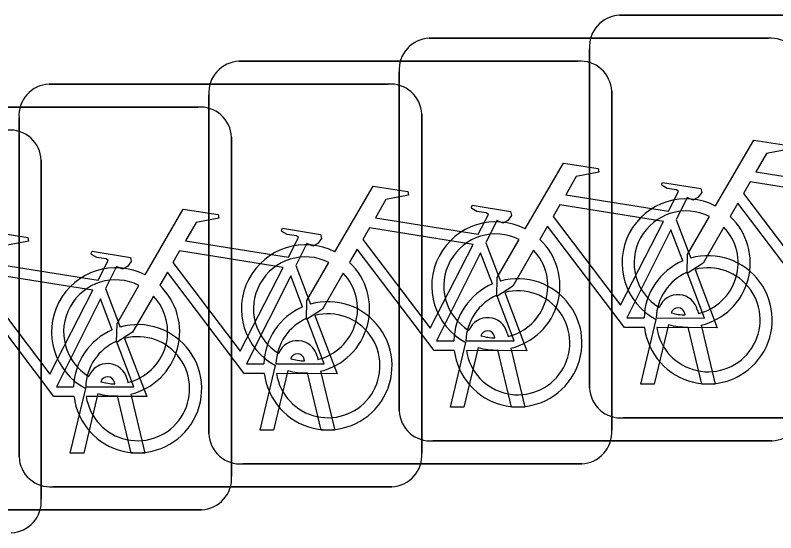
# Model space of a CAD drawing. Extents: x 162186 to 163152, y 385513 to 386513.
# Drawn here: x 162766.096 to 162767.982, y 386420.969 to 386422.254 of the extents above; entities that cross this region are included whole.
import ezdxf

# ---------------------------------------------------------------- set-up
doc = ezdxf.new("R2010")
doc.units = 0
doc.layers.add('IMGEO_Fietsenrek', color=7, linetype='Continuous')

msp = doc.modelspace()

# ---------------------------------------------------------------- linework, layer by layer
at = {"layer": 'IMGEO_Fietsenrek'}
for p, q in [((162767.5949, 386422.2535), (162768.4358, 386422.2535)), ((162768.4358, 386422.2535), (162767.5949, 386422.2535)), ((162767.1229, 386422.1965), (162767.9638, 386422.1965)), ((162767.9638, 386422.1965), (162767.1229, 386422.1965)), ((162767.5205, 386421.3289), (162767.5205, 386422.1698)), ((162767.5205, 386422.1698), (162767.5205, 386421.3289)), ((162766.6509, 386422.1395), (162767.4918, 386422.1395)), ((162767.4918, 386422.1395), (162766.6509, 386422.1395)), ((162767.0485, 386421.2719), (162767.0485, 386422.1128)), ((162767.0485, 386422.1128), (162767.0485, 386421.2719)), ((162766.1799, 386422.0825), (162767.0208, 386422.0825)), ((162767.0208, 386422.0825), (162766.1799, 386422.0825)), ((162767.5755, 386422.0651), (162767.5755, 386421.2242)), ((162767.5755, 386421.2242), (162767.5755, 386422.0651)), ((162766.5765, 386421.2149), (162766.5765, 386422.0558)), ((162766.5765, 386422.0558), (162766.5765, 386421.2149)), ((162765.7079, 386422.0255), (162766.5488, 386422.0255)), ((162766.5488, 386422.0255), (162765.7079, 386422.0255)), ((162767.1045, 386422.0081), (162767.1045, 386421.1672)), ((162767.1045, 386421.1672), (162767.1045, 386422.0081)), ((162766.1055, 386421.1579), (162766.1055, 386421.9988)), ((162766.1055, 386421.9988), (162766.1055, 386421.1579)), ((162766.6325, 386421.9511), (162766.6325, 386421.1102)), ((162766.6325, 386421.1102), (162766.6325, 386421.9511)), ((162766.1605, 386421.8941), (162766.1605, 386421.0532)), ((162766.1605, 386421.0532), (162766.1605, 386421.8941)), ((162767.7352, 386421.7462), (162767.7715, 386421.651)), ((162767.2632, 386421.6892), (162767.2995, 386421.594)), ((162766.7922, 386421.6322), (162766.8285, 386421.537)), ((162766.3202, 386421.5752), (162766.3565, 386421.48)), ((162767.7579, 386421.5099), (162767.7569, 386421.5142)), ((162767.7886, 386421.5214), (162767.7904, 386421.5135)), ((162767.6475, 386421.3383), (162767.6858, 386421.4983)), ((162767.7162, 386421.4861), (162767.6809, 386421.3383)), ((162767.799, 386421.3383), (162767.7651, 386421.48)), ((162767.7974, 386421.4843), (162767.8324, 386421.3383)), ((162767.2859, 386421.4529), (162767.2849, 386421.4572)), ((162767.3166, 386421.4644), (162767.3184, 386421.4565)), ((162767.1755, 386421.2813), (162767.2138, 386421.4413)), ((162767.2442, 386421.4291), (162767.2089, 386421.2813)), ((162767.327, 386421.2813), (162767.2931, 386421.423)), ((162767.3254, 386421.4273), (162767.3604, 386421.2813)), ((162766.8139, 386421.3959), (162766.8129, 386421.4002)), ((162766.8446, 386421.4074), (162766.8464, 386421.3995)), ((162766.7035, 386421.2243), (162766.7418, 386421.3843)), ((162766.7722, 386421.3721), (162766.7369, 386421.2243)), ((162766.855, 386421.2243), (162766.8211, 386421.366)), ((162766.8534, 386421.3703), (162766.8884, 386421.2243)), ((162766.3429, 386421.3389), (162766.3419, 386421.3432)), ((162766.3736, 386421.3504), (162766.3754, 386421.3425)), ((162766.2325, 386421.1673), (162766.2708, 386421.3273)), ((162767.6809, 386421.3383), (162767.6475, 386421.3383)), ((162767.8324, 386421.3383), (162767.799, 386421.3383)), ((162766.3012, 386421.3151), (162766.2659, 386421.1673)), ((162766.384, 386421.1673), (162766.3501, 386421.309)), ((162766.3824, 386421.3133), (162766.4174, 386421.1673)), ((162767.2089, 386421.2813), (162767.1755, 386421.2813)), ((162767.3604, 386421.2813), (162767.327, 386421.2813)), ((162768.4451, 386421.2545), (162767.6042, 386421.2545)), ((162767.6042, 386421.2545), (162768.4451, 386421.2545)), ((162766.7369, 386421.2243), (162766.7035, 386421.2243)), ((162766.8884, 386421.2243), (162766.855, 386421.2243)), ((162767.9731, 386421.1975), (162767.1322, 386421.1975)), ((162767.1322, 386421.1975), (162767.9731, 386421.1975)), ((162766.2659, 386421.1673), (162766.2325, 386421.1673)), ((162766.4174, 386421.1673), (162766.384, 386421.1673)), ((162767.5011, 386421.1405), (162766.6602, 386421.1405)), ((162766.6602, 386421.1405), (162767.5011, 386421.1405)), ((162767.0301, 386421.0835), (162766.1892, 386421.0835)), ((162766.1892, 386421.0835), (162767.0301, 386421.0835)), ((162766.5581, 386421.0265), (162765.7172, 386421.0265)), ((162765.7172, 386421.0265), (162766.5581, 386421.0265))]:
    msp.add_line(p, q, dxfattribs=at)
for points in [[(162767.8331, 386421.7802), (162767.9278, 386421.9437), (162768.014, 386421.9299), (162768.0157, 386421.9212), (162767.9596, 386421.9103), (162767.9334, 386421.865), (162768.1886, 386421.8242)], [(162767.3611, 386421.7232), (162767.4558, 386421.8867), (162767.542, 386421.8729), (162767.5437, 386421.8642), (162767.4876, 386421.8533), (162767.4614, 386421.808), (162767.7166, 386421.7672)], [(162767.7166, 386421.7672), (162767.7416, 386421.816), (162767.7365, 386421.82), (162767.7133, 386421.8237), (162767.7006, 386421.8312), (162767.6996, 386421.8343), (162767.7018, 386421.8389), (162767.7966, 386421.8238), (162767.7989, 386421.8135), (162767.7895, 386421.8011), (162767.7771, 386421.7947), (162767.7626, 386421.8009), (162767.7352, 386421.7462)], [(162768.1757, 386421.799), (162767.9189, 386421.84), (162767.9022, 386421.8112), (162768.0692, 386421.5909), (162768.1757, 386421.799)], [(162766.8891, 386421.6662), (162766.9838, 386421.8297), (162767.07, 386421.8159), (162767.0717, 386421.8072), (162767.0156, 386421.7963), (162766.9894, 386421.751), (162767.2446, 386421.7102)], [(162767.2446, 386421.7102), (162767.2696, 386421.759), (162767.2645, 386421.763), (162767.2413, 386421.7667), (162767.2286, 386421.7742), (162767.2276, 386421.7773), (162767.2298, 386421.7819), (162767.3246, 386421.7668), (162767.3269, 386421.7565), (162767.3175, 386421.7441), (162767.3051, 386421.7377), (162767.2906, 386421.7439), (162767.2632, 386421.6892)], [(162767.7037, 386421.742), (162767.4469, 386421.783), (162767.4302, 386421.7542), (162767.5972, 386421.5339), (162767.7037, 386421.742)], [(162768.1288, 386421.5355), (162768.0791, 386421.5356), (162767.8884, 386421.7873), (162767.8694, 386421.7545)], [(162766.4181, 386421.6092), (162766.5128, 386421.7727), (162766.599, 386421.7589), (162766.6007, 386421.7502), (162766.5446, 386421.7393), (162766.5184, 386421.694), (162766.7736, 386421.6532)], [(162767.8538, 386421.7277), (162767.8022, 386421.6385), (162767.7623, 386421.6125), (162767.7635, 386421.66), (162767.818, 386421.7542)], [(162766.7736, 386421.6532), (162766.7986, 386421.702), (162766.7935, 386421.706), (162766.7703, 386421.7097), (162766.7576, 386421.7172), (162766.7566, 386421.7203), (162766.7588, 386421.7249), (162766.8536, 386421.7098), (162766.8559, 386421.6995), (162766.8465, 386421.6871), (162766.8341, 386421.6807), (162766.8196, 386421.6869), (162766.7922, 386421.6322)], [(162767.2317, 386421.685), (162766.9749, 386421.726), (162766.9582, 386421.6972), (162767.1252, 386421.4769), (162767.2317, 386421.685)], [(162767.6568, 386421.4785), (162767.6071, 386421.4786), (162767.4164, 386421.7303), (162767.3974, 386421.6975)], [(162767.7517, 386421.644), (162767.7224, 386421.7208), (162767.613, 386421.5027), (162767.6557, 386421.5026)], [(162765.9461, 386421.5522), (162766.0408, 386421.7157), (162766.127, 386421.7019), (162766.1287, 386421.6932), (162766.0726, 386421.6823), (162766.0464, 386421.637), (162766.3016, 386421.5962)], [(162767.3818, 386421.6707), (162767.3302, 386421.5815), (162767.2903, 386421.5555), (162767.2915, 386421.603), (162767.346, 386421.6972)], [(162766.3016, 386421.5962), (162766.3266, 386421.645), (162766.3215, 386421.649), (162766.2983, 386421.6527), (162766.2856, 386421.6602), (162766.2846, 386421.6633), (162766.2868, 386421.6679), (162766.3816, 386421.6528), (162766.3839, 386421.6425), (162766.3745, 386421.6301), (162766.3621, 386421.6237), (162766.3476, 386421.6299), (162766.3202, 386421.5752)], [(162766.7607, 386421.628), (162766.5039, 386421.669), (162766.4872, 386421.6402), (162766.6542, 386421.4199), (162766.7607, 386421.628)], [(162767.1848, 386421.4215), (162767.1351, 386421.4216), (162766.9444, 386421.6733), (162766.9254, 386421.6405)], [(162767.2797, 386421.587), (162767.2504, 386421.6638), (162767.141, 386421.4457), (162767.1837, 386421.4456)], [(162766.9098, 386421.6137), (162766.8582, 386421.5245), (162766.8183, 386421.4985), (162766.8195, 386421.546), (162766.874, 386421.6402)], [(162766.2887, 386421.571), (162766.0319, 386421.612), (162766.0152, 386421.5832), (162766.1822, 386421.3629), (162766.2887, 386421.571)], [(162766.7138, 386421.3645), (162766.6641, 386421.3646), (162766.4734, 386421.6163), (162766.4544, 386421.5835)], [(162766.8087, 386421.53), (162766.7794, 386421.6068), (162766.67, 386421.3887), (162766.7127, 386421.3886)], [(162767.6857, 386421.5025), (162767.8056, 386421.5023), (162767.7624, 386421.6159)], [(162767.7822, 386421.6228), (162767.8372, 386421.4782), (162767.6871, 386421.4785)], [(162766.4388, 386421.5567), (162766.3872, 386421.4675), (162766.3473, 386421.4415), (162766.3485, 386421.489), (162766.403, 386421.5832)], [(162766.2418, 386421.3075), (162766.1921, 386421.3076), (162766.0014, 386421.5593), (162765.9824, 386421.5265)], [(162766.3367, 386421.473), (162766.3074, 386421.5498), (162766.198, 386421.3317), (162766.2407, 386421.3316)], [(162767.2137, 386421.4455), (162767.3336, 386421.4453), (162767.2904, 386421.5589)], [(162767.3102, 386421.5658), (162767.3652, 386421.4212), (162767.2151, 386421.4215)], [(162766.7427, 386421.3885), (162766.8626, 386421.3883), (162766.8194, 386421.5019)], [(162766.8392, 386421.5088), (162766.8942, 386421.3642), (162766.7441, 386421.3645)], [(162766.2707, 386421.3315), (162766.3906, 386421.3313), (162766.3474, 386421.4449)], [(162766.3672, 386421.4518), (162766.4222, 386421.3072), (162766.2721, 386421.3075)]]:
    msp.add_lwpolyline(points, dxfattribs=at)
for centre, radius, start, end in [((162767.5982, 386422.1756), 0.0779, 92.4484, 184.2845), ((162767.5982, 386422.1756), 0.0779, 92.4484, 184.2845), ((162767.1262, 386422.1186), 0.0779, 92.4484, 184.2845), ((162767.1262, 386422.1186), 0.0779, 92.4484, 184.2845), ((162767.9696, 386422.1188), 0.0779, 2.4484, 94.2845), ((162767.9696, 386422.1188), 0.0779, 2.4484, 94.2845), ((162766.6542, 386422.0616), 0.0779, 92.4484, 184.2845), ((162766.6542, 386422.0616), 0.0779, 92.4484, 184.2845), ((162767.4976, 386422.0618), 0.0779, 2.4484, 94.2845), ((162767.4976, 386422.0618), 0.0779, 2.4484, 94.2845), ((162766.1832, 386422.0046), 0.0779, 92.4484, 184.2845), ((162766.1832, 386422.0046), 0.0779, 92.4484, 184.2845), ((162767.0266, 386422.0048), 0.0779, 2.4484, 94.2845), ((162767.0266, 386422.0048), 0.0779, 2.4484, 94.2845), ((162766.5546, 386421.9478), 0.0779, 2.4484, 94.2845), ((162766.5546, 386421.9478), 0.0779, 2.4484, 94.2845), ((162766.0826, 386421.8908), 0.0779, 2.4484, 94.2845), ((162766.0826, 386421.8908), 0.0779, 2.4484, 94.2845), ((162767.7601, 386421.6389), 0.159, 62.6766, 242.1369), ((162767.7601, 386421.6389), 0.129, 63.3192, 238.903), ((162767.2881, 386421.5819), 0.159, 62.6766, 242.1369), ((162767.7601, 386421.6389), 0.159, 283.5766, 46.6042), ((162767.7601, 386421.6389), 0.129, 283.6043, 43.4302), ((162767.2881, 386421.5819), 0.129, 63.3192, 238.903), ((162766.8161, 386421.5249), 0.159, 62.6766, 242.1369), ((162767.2881, 386421.5819), 0.159, 283.5766, 46.6042), ((162767.2881, 386421.5819), 0.129, 283.6043, 43.4302), ((162766.8161, 386421.5249), 0.129, 63.3192, 238.903), ((162767.8147, 386421.4979), 0.159, 113.3408, 178.3217), ((162767.8147, 386421.4979), 0.159, 187.0065, 105.7708), ((162766.3451, 386421.4679), 0.159, 62.6766, 242.1369), ((162766.8161, 386421.5249), 0.159, 283.5766, 46.6042), ((162767.8147, 386421.4979), 0.129, 188.6715, 104.5883), ((162766.8161, 386421.5249), 0.129, 283.6043, 43.4302), ((162767.8147, 386421.4979), 0.129, 113.923, 177.9556), ((162766.3451, 386421.4679), 0.129, 63.3192, 238.903), ((162767.3427, 386421.4409), 0.159, 113.3408, 178.3217), ((162767.3427, 386421.4409), 0.159, 187.0065, 105.7708), ((162766.3451, 386421.4679), 0.159, 283.5766, 46.6042), ((162767.3427, 386421.4409), 0.129, 188.6715, 104.5883), ((162766.3451, 386421.4679), 0.129, 283.6043, 43.4302), ((162767.3427, 386421.4409), 0.129, 113.923, 177.9556), ((162767.7399, 386421.5103), 0.0499, 12.8025, 158.6934), ((162766.8717, 386421.3839), 0.159, 113.3408, 178.3217), ((162766.8717, 386421.3839), 0.159, 187.0065, 105.7708), ((162766.8717, 386421.3839), 0.129, 188.6715, 104.5883), ((162767.7399, 386421.5103), 0.0174, 12.8025, 163.4502), ((162767.7601, 386421.6389), 0.129, 253.415, 269.0204), ((162766.8717, 386421.3839), 0.129, 113.923, 177.9556), ((162767.2679, 386421.4533), 0.0499, 12.8025, 158.6934), ((162766.3997, 386421.3269), 0.159, 113.3408, 178.3217), ((162766.3997, 386421.3269), 0.159, 187.0065, 105.7708), ((162767.7601, 386421.6389), 0.159, 253.9967, 271.7867), ((162766.3997, 386421.3269), 0.129, 188.6715, 104.5883), ((162767.2679, 386421.4533), 0.0174, 12.8025, 163.4502), ((162767.2881, 386421.5819), 0.129, 253.415, 269.0204), ((162766.3997, 386421.3269), 0.129, 113.923, 177.9556), ((162766.7959, 386421.3963), 0.0499, 12.8025, 158.6934), ((162767.2881, 386421.5819), 0.159, 253.9967, 271.7867), ((162766.7959, 386421.3963), 0.0174, 12.8025, 163.4502), ((162766.8161, 386421.5249), 0.129, 253.415, 269.0204), ((162766.3249, 386421.3393), 0.0499, 12.8025, 158.6934), ((162766.8161, 386421.5249), 0.159, 253.9967, 271.7867), ((162766.3249, 386421.3393), 0.0174, 12.8025, 163.4502), ((162766.3451, 386421.4679), 0.129, 253.415, 269.0204), ((162767.5984, 386421.3322), 0.0779, 182.4484, 274.2845), ((162767.5984, 386421.3322), 0.0779, 182.4484, 274.2845), ((162766.3451, 386421.4679), 0.159, 253.9967, 271.7867), ((162767.1264, 386421.2752), 0.0779, 182.4484, 274.2845), ((162767.1264, 386421.2752), 0.0779, 182.4484, 274.2845), ((162767.9698, 386421.2754), 0.0779, 272.4484, 4.2845), ((162767.9698, 386421.2754), 0.0779, 272.4484, 4.2845), ((162766.6544, 386421.2182), 0.0779, 182.4484, 274.2845), ((162766.6544, 386421.2182), 0.0779, 182.4484, 274.2845), ((162767.4978, 386421.2184), 0.0779, 272.4484, 4.2845), ((162767.4978, 386421.2184), 0.0779, 272.4484, 4.2845), ((162766.1834, 386421.1612), 0.0779, 182.4484, 274.2845), ((162766.1834, 386421.1612), 0.0779, 182.4484, 274.2845), ((162767.0268, 386421.1614), 0.0779, 272.4484, 4.2845), ((162767.0268, 386421.1614), 0.0779, 272.4484, 4.2845), ((162766.5548, 386421.1044), 0.0779, 272.4484, 4.2845), ((162766.5548, 386421.1044), 0.0779, 272.4484, 4.2845), ((162766.0828, 386421.0474), 0.0779, 272.4484, 4.2845), ((162766.0828, 386421.0474), 0.0779, 272.4484, 4.2845)]:
    msp.add_arc(centre, radius, start, end, dxfattribs=at)

doc.saveas('drawing.dxf')
